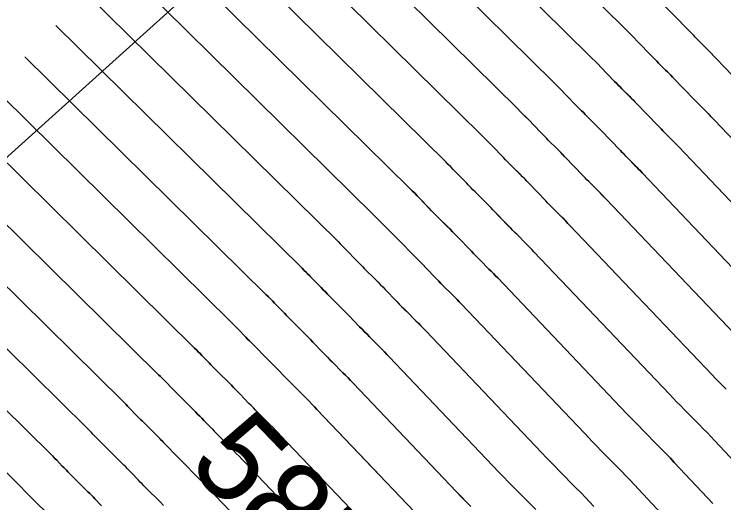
# Model space of a CAD drawing. Extents: x 954385 to 988206, y 1868364 to 1924553.
# Drawn here: x 955929.86 to 955978, y 1922970.46 to 1923003.59 of the extents above; entities that cross this region are included whole.
import ezdxf

# ---------------------------------------------------------------- set-up
doc = ezdxf.new("R2010")
doc.units = 0
for name, color, linetype in [('1', 7, 'Continuous'), ('Ex_Contour Labels', 7, 'Continuous'), ('Ex_Major Contours', 7, 'Continuous'), ('Ex_Minor Contours', 7, 'Continuous'), ('Slopes', 7, 'Continuous')]:
    doc.layers.add(name, color=color, linetype=linetype)

msp = doc.modelspace()

# ---------------------------------------------------------------- linework, layer by layer
at = {"layer": '1'}
for points in [[(955978.567, 1922999.461), (955976.958, 1923001.13), (955976.848, 1923001.243), (955976.737, 1923001.356), (955976.626, 1923001.469), (955976.514, 1923001.581), (955976.066, 1923002.028), (955975.954, 1923002.14), (955975.843, 1923002.253), (955975.732, 1923002.366), (955975.621, 1923002.479), (955974.585, 1923003.548), (955974.375, 1923003.764), (955974.163, 1923003.978), (955973.951, 1923004.191), (955973.737, 1923004.403), (955939.35, 1923038.298)], [(955988.763, 1922984.437), (955977.369, 1922996.402), (955977.26, 1922996.516), (955977.15, 1922996.63), (955977.039, 1922996.743), (955976.928, 1922996.855), (955976.482, 1922997.303), (955976.37, 1922997.415), (955976.26, 1922997.528), (955976.149, 1922997.641), (955976.039, 1922997.754), (955974.522, 1922999.329), (955974.405, 1922999.449), (955974.288, 1922999.569), (955974.17, 1922999.688), (955974.052, 1922999.807), (955973.577, 1923000.28), (955973.459, 1923000.399), (955973.341, 1923000.518), (955973.224, 1923000.637), (955973.107, 1923000.757), (955972.123, 1923001.772), (955971.92, 1923001.98), (955971.715, 1923002.188), (955971.509, 1923002.394), (955971.303, 1923002.599), (955938.059, 1923035.367)], [(955936.767, 1923032.436), (955968.868, 1923000.795), (955969.068, 1923000.597), (955969.267, 1923000.397), (955969.465, 1923000.197), (955969.662, 1922999.995), (955970.592, 1922999.036), (955970.715, 1922998.909), (955970.839, 1922998.783), (955970.964, 1922998.657), (955971.088, 1922998.532), (955971.589, 1922998.032), (955971.714, 1922997.907), (955971.838, 1922997.782), (955971.962, 1922997.655), (955972.085, 1922997.528), (955973.512, 1922996.048), (955973.628, 1922995.928), (955973.745, 1922995.808), (955973.862, 1922995.689), (955973.979, 1922995.571), (955974.451, 1922995.097), (955974.568, 1922994.979), (955974.685, 1922994.86), (955974.801, 1922994.74), (955974.917, 1922994.619), (955985.873, 1922983.113)], [(955982.984, 1922981.789), (955972.465, 1922992.836), (955972.343, 1922992.963), (955972.221, 1922993.089), (955972.098, 1922993.215), (955971.974, 1922993.34), (955971.477, 1922993.838), (955971.353, 1922993.963), (955971.23, 1922994.089), (955971.107, 1922994.214), (955970.985, 1922994.341), (955969.648, 1922995.727), (955969.519, 1922995.861), (955969.389, 1922995.994), (955969.258, 1922996.126), (955969.127, 1922996.258), (955968.6, 1922996.784), (955968.468, 1922996.915), (955968.337, 1922997.048), (955968.207, 1922997.18), (955968.077, 1922997.314), (955967.2, 1922998.218), (955967.01, 1922998.413), (955966.819, 1922998.607), (955966.627, 1922998.799), (955966.434, 1922998.991), (955935.476, 1923029.506)], [(955980.095, 1922980.465), (955970.013, 1922991.053), (955969.885, 1922991.186), (955969.757, 1922991.319), (955969.627, 1922991.451), (955969.497, 1922991.582), (955968.975, 1922992.106), (955968.845, 1922992.237), (955968.715, 1922992.369), (955968.586, 1922992.501), (955968.457, 1922992.634), (955967.212, 1922993.927), (955967.076, 1922994.067), (955966.939, 1922994.207), (955966.802, 1922994.346), (955966.664, 1922994.484), (955966.111, 1922995.036), (955965.973, 1922995.174), (955965.835, 1922995.313), (955965.699, 1922995.452), (955965.562, 1922995.592), (955964.739, 1922996.442), (955964.555, 1922996.629), (955964.371, 1922996.816), (955964.186, 1922997.002), (955964, 1922997.187), (955934.184, 1923026.575)], [(955978.164, 1922978.153), (955977.923, 1922978.398), (955977.683, 1922978.644), (955977.444, 1922978.892), (955977.206, 1922979.14), (955967.561, 1922989.269), (955967.427, 1922989.409), (955967.292, 1922989.549), (955967.157, 1922989.687), (955967.02, 1922989.825), (955966.473, 1922990.374), (955966.336, 1922990.511), (955966.2, 1922990.65), (955966.065, 1922990.788), (955965.93, 1922990.928), (955964.775, 1922992.126), (955964.633, 1922992.273), (955964.49, 1922992.419), (955964.346, 1922992.565), (955964.201, 1922992.71), (955963.622, 1922993.287), (955963.477, 1922993.432), (955963.334, 1922993.578), (955963.19, 1922993.724), (955963.048, 1922993.87), (955962.277, 1922994.665), (955962.101, 1922994.846), (955961.923, 1922995.026), (955961.745, 1922995.205), (955961.565, 1922995.382), (955932.893, 1923023.644)], [(955980.129, 1922971.733), (955977.361, 1922974.689), (955977.112, 1922974.953), (955976.86, 1922975.216), (955976.607, 1922975.477), (955976.352, 1922975.737), (955975.33, 1922976.772), (955975.075, 1922977.031), (955974.821, 1922977.292), (955974.568, 1922977.554), (955974.317, 1922977.816), (955965.109, 1922987.486), (955964.969, 1922987.632), (955964.828, 1922987.778), (955964.686, 1922987.923), (955964.543, 1922988.067), (955963.971, 1922988.642), (955963.828, 1922988.786), (955963.685, 1922988.93), (955963.544, 1922989.075), (955963.403, 1922989.221), (955962.338, 1922990.325), (955962.189, 1922990.479), (955962.04, 1922990.632), (955961.89, 1922990.784), (955961.739, 1922990.935), (955961.133, 1922991.539), (955960.982, 1922991.691), (955960.832, 1922991.843), (955960.682, 1922991.995), (955960.533, 1922992.148), (955959.815, 1922992.888), (955959.646, 1922993.062), (955959.475, 1922993.235), (955959.304, 1922993.407), (955959.131, 1922993.578), (955931.601, 1923020.714)], [(955938.986, 1923009.231), (955956.697, 1922991.774), (955956.862, 1922991.61), (955957.027, 1922991.445), (955957.191, 1922991.278), (955957.354, 1922991.111), (955958.018, 1922990.426), (955958.174, 1922990.267), (955958.33, 1922990.107), (955958.487, 1922989.949), (955958.644, 1922989.791), (955959.276, 1922989.161), (955959.434, 1922989.003), (955959.59, 1922988.844), (955959.746, 1922988.685), (955959.902, 1922988.525), (955960.875, 1922987.514), (955961.023, 1922987.362), (955961.171, 1922987.211), (955961.319, 1922987.06), (955961.468, 1922986.909), (955962.066, 1922986.309), (955962.215, 1922986.159), (955962.364, 1922986.008), (955962.511, 1922985.856), (955962.657, 1922985.703), (955971.428, 1922976.492), (955971.693, 1922976.215), (955971.959, 1922975.939), (955972.227, 1922975.665), (955972.495, 1922975.391), (955973.573, 1922974.301), (955973.842, 1922974.027), (955974.109, 1922973.752), (955974.373, 1922973.474), (955974.636, 1922973.195), (955977.246, 1922970.408)], [(955936.884, 1923007.099), (955954.262, 1922989.97), (955954.421, 1922989.812), (955954.579, 1922989.654), (955954.736, 1922989.495), (955954.892, 1922989.335), (955955.515, 1922988.692), (955955.671, 1922988.532), (955955.828, 1922988.372), (955955.985, 1922988.213), (955956.143, 1922988.055), (955956.813, 1922987.387), (955956.978, 1922987.222), (955957.141, 1922987.057), (955957.303, 1922986.891), (955957.465, 1922986.724), (955958.348, 1922985.808), (955958.502, 1922985.649), (955958.656, 1922985.491), (955958.811, 1922985.334), (955958.966, 1922985.177), (955959.589, 1922984.552), (955959.745, 1922984.395), (955959.899, 1922984.237), (955960.053, 1922984.079), (955960.205, 1922983.919), (955968.539, 1922975.168), (955968.817, 1922974.877), (955969.097, 1922974.587), (955969.378, 1922974.298), (955969.661, 1922974.011), (955970.794, 1922972.864), (955971.076, 1922972.577), (955971.357, 1922972.287), (955971.635, 1922971.996), (955971.912, 1922971.702), (955974.363, 1922969.084)], [(955934.783, 1923004.967), (955951.828, 1922988.166), (955951.98, 1922988.015), (955952.131, 1922987.863), (955952.281, 1922987.711), (955952.431, 1922987.558), (955953.027, 1922986.943), (955953.176, 1922986.79), (955953.326, 1922986.637), (955953.477, 1922986.485), (955953.628, 1922986.334), (955954.351, 1922985.612), (955954.521, 1922985.441), (955954.691, 1922985.27), (955954.86, 1922985.097), (955955.028, 1922984.923), (955955.821, 1922984.101), (955955.98, 1922983.936), (955956.141, 1922983.772), (955956.302, 1922983.608), (955956.464, 1922983.445), (955957.112, 1922982.794), (955957.274, 1922982.631), (955957.435, 1922982.467), (955957.595, 1922982.302), (955957.753, 1922982.136), (955965.65, 1922973.844), (955965.942, 1922973.538), (955966.235, 1922973.234), (955966.53, 1922972.932), (955966.827, 1922972.63), (955968.015, 1922971.428), (955968.311, 1922971.126), (955968.605, 1922970.822), (955968.897, 1922970.517), (955969.187, 1922970.209)], [(955956.982, 1922969.871), (955950.398, 1922976.786), (955950.22, 1922976.972), (955950.042, 1922977.156), (955949.862, 1922977.339), (955949.682, 1922977.521), (955948.913, 1922978.293), (955948.754, 1922978.453), (955948.596, 1922978.613), (955948.439, 1922978.774), (955948.282, 1922978.936), (955947.657, 1922979.585), (955947.5, 1922979.747), (955947.343, 1922979.908), (955947.185, 1922980.068), (955947.025, 1922980.227), (955946.081, 1922981.169), (955945.95, 1922981.3), (955945.82, 1922981.432), (955945.69, 1922981.564), (955945.561, 1922981.696), (955945.046, 1922982.228), (955944.917, 1922982.36), (955944.787, 1922982.492), (955944.657, 1922982.623), (955944.525, 1922982.753), (955923.853, 1923003.13)], [(955965.236, 1922969.991), (955963.992, 1922971.25), (955963.682, 1922971.565), (955963.373, 1922971.882), (955963.066, 1922972.2), (955962.76, 1922972.52), (955955.302, 1922980.353), (955955.136, 1922980.525), (955954.97, 1922980.697), (955954.803, 1922980.867), (955954.635, 1922981.037), (955953.962, 1922981.713), (955953.793, 1922981.882), (955953.626, 1922982.052), (955953.459, 1922982.223), (955953.293, 1922982.394), (955952.589, 1922983.126), (955952.416, 1922983.304), (955952.242, 1922983.482), (955952.067, 1922983.659), (955951.891, 1922983.835), (955951.112, 1922984.612), (955950.968, 1922984.757), (955950.824, 1922984.902), (955950.681, 1922985.048), (955950.538, 1922985.194), (955949.969, 1922985.781), (955949.827, 1922985.927), (955949.683, 1922986.073), (955949.539, 1922986.218), (955949.394, 1922986.361), (955932.681, 1923002.835)], [(955960.834, 1922970.199), (955960.511, 1922970.529), (955960.191, 1922970.862), (955959.871, 1922971.196), (955952.85, 1922978.57), (955952.678, 1922978.748), (955952.506, 1922978.926), (955952.333, 1922979.103), (955952.159, 1922979.279), (955951.444, 1922979.996), (955951.277, 1922980.164), (955951.111, 1922980.333), (955950.946, 1922980.502), (955950.781, 1922980.673), (955950.123, 1922981.355), (955949.958, 1922981.525), (955949.792, 1922981.695), (955949.626, 1922981.863), (955949.458, 1922982.031), (955948.597, 1922982.891), (955948.459, 1922983.029), (955948.322, 1922983.167), (955948.186, 1922983.306), (955948.05, 1922983.445), (955947.508, 1922984.004), (955947.372, 1922984.144), (955947.235, 1922984.282), (955947.098, 1922984.42), (955946.959, 1922984.557), (955930.579, 1923000.703)], [(955954.093, 1922968.547), (955947.946, 1922975.003), (955947.762, 1922975.195), (955947.577, 1922975.386), (955947.392, 1922975.575), (955947.205, 1922975.764), (955946.381, 1922976.59), (955946.231, 1922976.741), (955946.081, 1922976.893), (955945.932, 1922977.046), (955945.784, 1922977.2), (955945.191, 1922977.814), (955945.043, 1922977.968), (955944.893, 1922978.12), (955944.743, 1922978.272), (955944.593, 1922978.423), (955943.565, 1922979.448), (955943.441, 1922979.572), (955943.318, 1922979.697), (955943.195, 1922979.822), (955943.073, 1922979.947), (955942.585, 1922980.451), (955942.462, 1922980.576), (955942.339, 1922980.701), (955942.215, 1922980.825), (955942.091, 1922980.949), (955922.561, 1923000.199)], [(955921.27, 1922997.268), (955939.656, 1922979.145), (955939.774, 1922979.028), (955939.891, 1922978.911), (955940.007, 1922978.793), (955940.123, 1922978.674), (955940.584, 1922978.198), (955940.7, 1922978.08), (955940.816, 1922977.961), (955940.933, 1922977.844), (955941.05, 1922977.726), (955942.16, 1922976.619), (955942.302, 1922976.476), (955942.444, 1922976.333), (955942.585, 1922976.189), (955942.725, 1922976.044), (955943.285, 1922975.463), (955943.425, 1922975.318), (955943.566, 1922975.174), (955943.708, 1922975.03), (955943.85, 1922974.887), (955944.728, 1922974.006), (955944.921, 1922973.811), (955945.113, 1922973.615), (955945.304, 1922973.418), (955945.494, 1922973.22), (955951.204, 1922967.223)], [(955919.978, 1922994.338), (955937.222, 1922977.341), (955937.333, 1922977.231), (955937.443, 1922977.12), (955937.553, 1922977.009), (955937.662, 1922976.897), (955938.096, 1922976.449), (955938.205, 1922976.338), (955938.314, 1922976.226), (955938.424, 1922976.115), (955938.534, 1922976.005), (955939.727, 1922974.815), (955939.861, 1922974.681), (955939.995, 1922974.546), (955940.127, 1922974.41), (955940.259, 1922974.274), (955940.787, 1922973.727), (955940.919, 1922973.59), (955941.051, 1922973.454), (955941.185, 1922973.319), (955941.318, 1922973.184), (955942.251, 1922972.249), (955942.45, 1922972.047), (955942.649, 1922971.845), (955942.846, 1922971.641), (955943.042, 1922971.437), (955948.315, 1922965.899)], [(955939.98, 1922970.283), (955939.774, 1922970.491), (955938.787, 1922971.481), (955938.661, 1922971.608), (955938.536, 1922971.735), (955938.412, 1922971.862), (955938.288, 1922971.99), (955937.794, 1922972.503), (955937.67, 1922972.631), (955937.545, 1922972.758), (955937.42, 1922972.885), (955937.294, 1922973.011), (955936.019, 1922974.284), (955935.915, 1922974.387), (955935.812, 1922974.491), (955935.71, 1922974.596), (955935.608, 1922974.7), (955935.2, 1922975.121), (955935.098, 1922975.226), (955934.995, 1922975.33), (955934.892, 1922975.433), (955934.788, 1922975.536), (955918.687, 1922991.407)], [(955917.395, 1922988.476), (955932.354, 1922973.732), (955932.451, 1922973.636), (955932.547, 1922973.539), (955932.643, 1922973.442), (955932.739, 1922973.344), (955933.119, 1922972.951), (955933.214, 1922972.854), (955933.31, 1922972.756), (955933.406, 1922972.659), (955933.503, 1922972.562), (955934.861, 1922971.207), (955934.979, 1922971.09), (955935.096, 1922970.971), (955935.212, 1922970.852), (955935.328, 1922970.733), (955935.79, 1922970.254)], [(955916.104, 1922985.545), (955929.919, 1922971.928), (955930.009, 1922971.839), (955930.099, 1922971.749), (955930.188, 1922971.658), (955930.277, 1922971.567), (955930.631, 1922971.202), (955930.719, 1922971.111), (955930.808, 1922971.021), (955930.898, 1922970.931), (955930.987, 1922970.841), (955932.428, 1922969.403)]]:
    msp.add_lwpolyline(points, dxfattribs=at)
at = {"layer": 'Ex_Major Contours'}
for points in [[(955980.095, 1922980.464), (955970.012, 1922991.052), (955969.884, 1922991.185), (955969.756, 1922991.318), (955969.626, 1922991.45), (955969.496, 1922991.582), (955968.974, 1922992.106), (955968.844, 1922992.237), (955968.714, 1922992.369), (955968.585, 1922992.501), (955968.456, 1922992.634), (955967.211, 1922993.926), (955967.075, 1922994.066), (955966.938, 1922994.206), (955966.801, 1922994.345), (955966.663, 1922994.483), (955966.11, 1922995.035), (955965.972, 1922995.174), (955965.835, 1922995.312), (955965.698, 1922995.452), (955965.562, 1922995.592), (955964.739, 1922996.442), (955964.556, 1922996.63), (955964.371, 1922996.817), (955964.186, 1922997.002), (955964, 1922997.187), (955934.184, 1923026.575)], [(955934.783, 1923004.967), (955951.828, 1922988.166), (955951.98, 1922988.016), (955952.131, 1922987.864), (955952.282, 1922987.712), (955952.431, 1922987.558), (955953.026, 1922986.943), (955953.176, 1922986.79), (955953.326, 1922986.637), (955953.476, 1922986.485), (955953.627, 1922986.334), (955954.35, 1922985.612), (955954.521, 1922985.441), (955954.69, 1922985.269), (955954.859, 1922985.096), (955955.027, 1922984.923), (955955.82, 1922984.101), (955955.98, 1922983.936), (955956.14, 1922983.771), (955956.301, 1922983.608), (955956.463, 1922983.444), (955957.112, 1922982.794), (955957.273, 1922982.63), (955957.434, 1922982.466), (955957.594, 1922982.301), (955957.753, 1922982.136), (955965.649, 1922973.844), (955965.941, 1922973.538), (955966.235, 1922973.234), (955966.53, 1922972.931), (955966.826, 1922972.63), (955968.015, 1922971.428), (955968.311, 1922971.126), (955968.605, 1922970.822), (955968.897, 1922970.517), (955969.187, 1922970.209)], [(955942.924, 1922975.836), (955942.725, 1922976.043), (955942.584, 1922976.188), (955942.443, 1922976.333), (955942.302, 1922976.476), (955942.159, 1922976.619), (955941.049, 1922977.727), (955940.932, 1922977.844), (955940.816, 1922977.962), (955940.7, 1922978.08), (955940.584, 1922978.199), (955940.123, 1922978.675), (955940.008, 1922978.793), (955939.891, 1922978.911), (955939.774, 1922979.029), (955939.657, 1922979.145), (955921.27, 1922997.269)]]:
    msp.add_lwpolyline(points, dxfattribs=at)
at = {"layer": 'Ex_Minor Contours'}
for points in [[(955978.566, 1922999.46), (955976.957, 1923001.129), (955976.847, 1923001.242), (955976.737, 1923001.356), (955976.625, 1923001.468), (955976.514, 1923001.58), (955976.065, 1923002.028), (955975.954, 1923002.14), (955975.842, 1923002.252), (955975.731, 1923002.365), (955975.621, 1923002.479), (955974.585, 1923003.549), (955974.375, 1923003.764), (955974.163, 1923003.979), (955973.951, 1923004.192), (955973.737, 1923004.404), (955939.35, 1923038.298)], [(955938.059, 1923035.367), (955971.303, 1923002.6), (955971.51, 1923002.395), (955971.715, 1923002.188), (955971.92, 1923001.981), (955972.123, 1923001.772), (955973.106, 1923000.757), (955973.223, 1923000.637), (955973.34, 1923000.517), (955973.458, 1923000.398), (955973.577, 1923000.28), (955974.051, 1922999.806), (955974.169, 1922999.687), (955974.287, 1922999.568), (955974.404, 1922999.448), (955974.521, 1922999.328), (955976.038, 1922997.754), (955976.148, 1922997.64), (955976.259, 1922997.527), (955976.369, 1922997.414), (955976.481, 1922997.302), (955976.927, 1922996.854), (955977.038, 1922996.742), (955977.149, 1922996.629), (955977.259, 1922996.516), (955977.368, 1922996.402), (955988.762, 1922984.437)], [(955985.873, 1922983.113), (955974.916, 1922994.618), (955974.801, 1922994.739), (955974.685, 1922994.859), (955974.568, 1922994.978), (955974.45, 1922995.097), (955973.979, 1922995.57), (955973.861, 1922995.689), (955973.744, 1922995.808), (955973.627, 1922995.927), (955973.511, 1922996.047), (955972.084, 1922997.527), (955971.961, 1922997.654), (955971.837, 1922997.781), (955971.713, 1922997.907), (955971.588, 1922998.032), (955971.088, 1922998.531), (955970.963, 1922998.657), (955970.839, 1922998.782), (955970.715, 1922998.909), (955970.591, 1922999.035), (955969.662, 1922999.995), (955969.465, 1923000.197), (955969.267, 1923000.398), (955969.069, 1923000.597), (955968.869, 1923000.795), (955936.767, 1923032.436)], [(955935.476, 1923029.506), (955966.434, 1922998.991), (955966.627, 1922998.8), (955966.819, 1922998.607), (955967.01, 1922998.413), (955967.2, 1922998.219), (955968.077, 1922997.314), (955968.206, 1922997.18), (955968.337, 1922997.047), (955968.468, 1922996.915), (955968.599, 1922996.783), (955969.126, 1922996.258), (955969.257, 1922996.126), (955969.388, 1922995.993), (955969.518, 1922995.86), (955969.647, 1922995.727), (955970.984, 1922994.34), (955971.106, 1922994.214), (955971.229, 1922994.088), (955971.352, 1922993.963), (955971.476, 1922993.838), (955971.973, 1922993.339), (955972.097, 1922993.214), (955972.22, 1922993.089), (955972.343, 1922992.962), (955972.464, 1922992.835), (955982.984, 1922981.788)], [(955978.164, 1922978.152), (955977.923, 1922978.398), (955977.683, 1922978.644), (955977.444, 1922978.892), (955977.206, 1922979.14), (955967.56, 1922989.269), (955967.426, 1922989.409), (955967.291, 1922989.548), (955967.156, 1922989.686), (955967.019, 1922989.824), (955966.472, 1922990.373), (955966.335, 1922990.511), (955966.199, 1922990.649), (955966.064, 1922990.788), (955965.929, 1922990.927), (955964.774, 1922992.125), (955964.632, 1922992.272), (955964.489, 1922992.419), (955964.345, 1922992.564), (955964.201, 1922992.709), (955963.621, 1922993.287), (955963.477, 1922993.432), (955963.333, 1922993.577), (955963.19, 1922993.723), (955963.047, 1922993.87), (955962.277, 1922994.665), (955962.101, 1922994.846), (955961.923, 1922995.026), (955961.745, 1922995.205), (955961.566, 1922995.383), (955932.893, 1923023.644)], [(955980.128, 1922971.733), (955977.361, 1922974.688), (955977.111, 1922974.953), (955976.86, 1922975.216), (955976.607, 1922975.477), (955976.352, 1922975.737), (955975.33, 1922976.772), (955975.075, 1922977.031), (955974.821, 1922977.292), (955974.568, 1922977.553), (955974.317, 1922977.816), (955965.109, 1922987.485), (955964.968, 1922987.632), (955964.827, 1922987.778), (955964.685, 1922987.922), (955964.542, 1922988.066), (955963.97, 1922988.641), (955963.827, 1922988.785), (955963.684, 1922988.93), (955963.543, 1922989.075), (955963.402, 1922989.221), (955962.337, 1922990.325), (955962.189, 1922990.478), (955962.039, 1922990.631), (955961.889, 1922990.783), (955961.738, 1922990.935), (955961.133, 1922991.539), (955960.982, 1922991.69), (955960.831, 1922991.842), (955960.681, 1922991.995), (955960.532, 1922992.148), (955959.816, 1922992.888), (955959.646, 1922993.063), (955959.475, 1922993.236), (955959.304, 1922993.408), (955959.131, 1922993.579), (955931.601, 1923020.714)], [(955977.246, 1922970.408), (955974.636, 1922973.195), (955974.373, 1922973.474), (955974.108, 1922973.751), (955973.842, 1922974.027), (955973.573, 1922974.3), (955972.495, 1922975.391), (955972.226, 1922975.665), (955971.959, 1922975.939), (955971.693, 1922976.215), (955971.428, 1922976.492), (955962.657, 1922985.702), (955962.51, 1922985.855), (955962.363, 1922986.007), (955962.215, 1922986.158), (955962.065, 1922986.309), (955961.467, 1922986.909), (955961.318, 1922987.059), (955961.17, 1922987.21), (955961.022, 1922987.362), (955960.874, 1922987.514), (955959.901, 1922988.524), (955959.746, 1922988.684), (955959.59, 1922988.844), (955959.433, 1922989.003), (955959.275, 1922989.16), (955958.644, 1922989.791), (955958.486, 1922989.949), (955958.329, 1922990.107), (955958.173, 1922990.267), (955958.018, 1922990.427), (955957.354, 1922991.112), (955957.191, 1922991.279), (955957.027, 1922991.445), (955956.863, 1922991.61), (955956.697, 1922991.775), (955938.987, 1923009.231)], [(955974.363, 1922969.084), (955971.911, 1922971.702), (955971.635, 1922971.996), (955971.357, 1922972.287), (955971.076, 1922972.576), (955970.794, 1922972.864), (955969.661, 1922974.011), (955969.378, 1922974.298), (955969.097, 1922974.587), (955968.817, 1922974.877), (955968.538, 1922975.168), (955960.205, 1922983.919), (955960.052, 1922984.078), (955959.898, 1922984.237), (955959.744, 1922984.394), (955959.589, 1922984.551), (955958.965, 1922985.177), (955958.81, 1922985.333), (955958.655, 1922985.491), (955958.501, 1922985.649), (955958.347, 1922985.807), (955957.464, 1922986.723), (955957.302, 1922986.89), (955957.14, 1922987.056), (955956.977, 1922987.222), (955956.813, 1922987.386), (955956.143, 1922988.055), (955955.985, 1922988.213), (955955.827, 1922988.372), (955955.671, 1922988.532), (955955.515, 1922988.692), (955954.892, 1922989.335), (955954.736, 1922989.495), (955954.579, 1922989.655), (955954.421, 1922989.813), (955954.263, 1922989.97), (955936.885, 1923007.099)], [(955923.853, 1923003.13), (955944.525, 1922982.754), (955944.657, 1922982.623), (955944.787, 1922982.492), (955944.917, 1922982.361), (955945.046, 1922982.228), (955945.561, 1922981.697), (955945.69, 1922981.564), (955945.82, 1922981.432), (955945.95, 1922981.3), (955946.08, 1922981.169), (955947.025, 1922980.227), (955947.184, 1922980.067), (955947.342, 1922979.907), (955947.5, 1922979.746), (955947.656, 1922979.584), (955948.281, 1922978.936), (955948.438, 1922978.774), (955948.595, 1922978.613), (955948.753, 1922978.452), (955948.912, 1922978.292), (955949.681, 1922977.521), (955949.861, 1922977.339), (955950.041, 1922977.155), (955950.22, 1922976.971), (955950.397, 1922976.786), (955954.703, 1922972.264)], [(955932.681, 1923002.835), (955949.394, 1922986.362), (955949.539, 1922986.218), (955949.683, 1922986.073), (955949.827, 1922985.928), (955949.969, 1922985.782), (955950.538, 1922985.194), (955950.681, 1922985.048), (955950.824, 1922984.902), (955950.967, 1922984.757), (955951.112, 1922984.612), (955951.89, 1922983.835), (955952.066, 1922983.659), (955952.241, 1922983.482), (955952.415, 1922983.304), (955952.588, 1922983.125), (955953.292, 1922982.394), (955953.458, 1922982.223), (955953.625, 1922982.052), (955953.793, 1922981.882), (955953.961, 1922981.712), (955954.635, 1922981.036), (955954.803, 1922980.867), (955954.97, 1922980.696), (955955.136, 1922980.525), (955955.301, 1922980.352), (955962.76, 1922972.519), (955963.066, 1922972.2), (955963.373, 1922971.882), (955963.682, 1922971.565), (955963.992, 1922971.25), (955965.236, 1922969.991)], [(955930.58, 1923000.703), (955946.96, 1922984.558), (955947.098, 1922984.421), (955947.235, 1922984.283), (955947.372, 1922984.144), (955947.508, 1922984.005), (955948.05, 1922983.445), (955948.185, 1922983.306), (955948.322, 1922983.167), (955948.459, 1922983.029), (955948.596, 1922982.891), (955949.458, 1922982.031), (955949.625, 1922981.863), (955949.791, 1922981.694), (955949.957, 1922981.525), (955950.122, 1922981.355), (955950.78, 1922980.672), (955950.945, 1922980.502), (955951.11, 1922980.332), (955951.277, 1922980.163), (955951.443, 1922979.995), (955952.158, 1922979.278), (955952.332, 1922979.103), (955952.505, 1922978.926), (955952.678, 1922978.748), (955952.849, 1922978.569), (955959.871, 1922971.195), (955960.19, 1922970.861), (955960.511, 1922970.529), (955960.834, 1922970.198)], [(955922.561, 1923000.199), (955942.091, 1922980.95), (955942.216, 1922980.826), (955942.339, 1922980.702), (955942.462, 1922980.577), (955942.585, 1922980.451), (955943.073, 1922979.948), (955943.195, 1922979.822), (955943.318, 1922979.697), (955943.441, 1922979.572), (955943.565, 1922979.448), (955944.592, 1922978.423), (955944.743, 1922978.272), (955944.893, 1922978.12), (955945.042, 1922977.967), (955945.087, 1922977.921)], [(955940.762, 1922973.751), (955940.259, 1922974.273), (955940.127, 1922974.409), (955939.994, 1922974.545), (955939.86, 1922974.68), (955939.726, 1922974.815), (955938.534, 1922976.005), (955938.424, 1922976.116), (955938.314, 1922976.226), (955938.205, 1922976.338), (955938.096, 1922976.45), (955937.662, 1922976.898), (955937.553, 1922977.01), (955937.443, 1922977.121), (955937.333, 1922977.231), (955937.222, 1922977.341), (955919.978, 1922994.338)], [(955938.875, 1922971.392), (955938.786, 1922971.481), (955938.661, 1922971.607), (955938.536, 1922971.734), (955938.411, 1922971.862), (955938.287, 1922971.99), (955937.793, 1922972.503), (955937.669, 1922972.631), (955937.544, 1922972.758), (955937.419, 1922972.885), (955937.293, 1922973.011), (955936.018, 1922974.284), (955935.915, 1922974.387), (955935.812, 1922974.491), (955935.709, 1922974.596), (955935.607, 1922974.701), (955935.2, 1922975.121), (955935.098, 1922975.226), (955934.995, 1922975.33), (955934.892, 1922975.434), (955934.788, 1922975.537), (955918.687, 1922991.407)], [(955935.789, 1922970.253), (955935.327, 1922970.732), (955935.211, 1922970.852), (955935.095, 1922970.971), (955934.978, 1922971.089), (955934.861, 1922971.207), (955933.503, 1922972.562), (955933.406, 1922972.659), (955933.31, 1922972.756), (955933.214, 1922972.854), (955933.119, 1922972.952), (955932.739, 1922973.345), (955932.643, 1922973.442), (955932.547, 1922973.54), (955932.451, 1922973.637), (955932.354, 1922973.733), (955917.395, 1922988.477)], [(955932.428, 1922969.403), (955930.987, 1922970.841), (955930.897, 1922970.931), (955930.808, 1922971.021), (955930.719, 1922971.112), (955930.631, 1922971.203), (955930.277, 1922971.568), (955930.188, 1922971.659), (955930.099, 1922971.749), (955930.01, 1922971.839), (955929.919, 1922971.929), (955916.104, 1922985.546)]]:
    msp.add_lwpolyline(points, dxfattribs=at)
at = {"layer": 'Slopes'}
msp.add_lwpolyline([(955957.131, 1923018.928), (955920.735, 1922986.14), (955922.588, 1922991.847), (955920.735, 1922986.14), (955926.604, 1922987.389)], dxfattribs=at)

# ---------------------------------------------------------------- texts
at = {"layer": 'Ex_Contour Labels'}
msp.add_text('585', height=6, rotation=313.9548, dxfattribs=at).set_placement((955941.508, 1922972.983))

doc.saveas('drawing.dxf')
